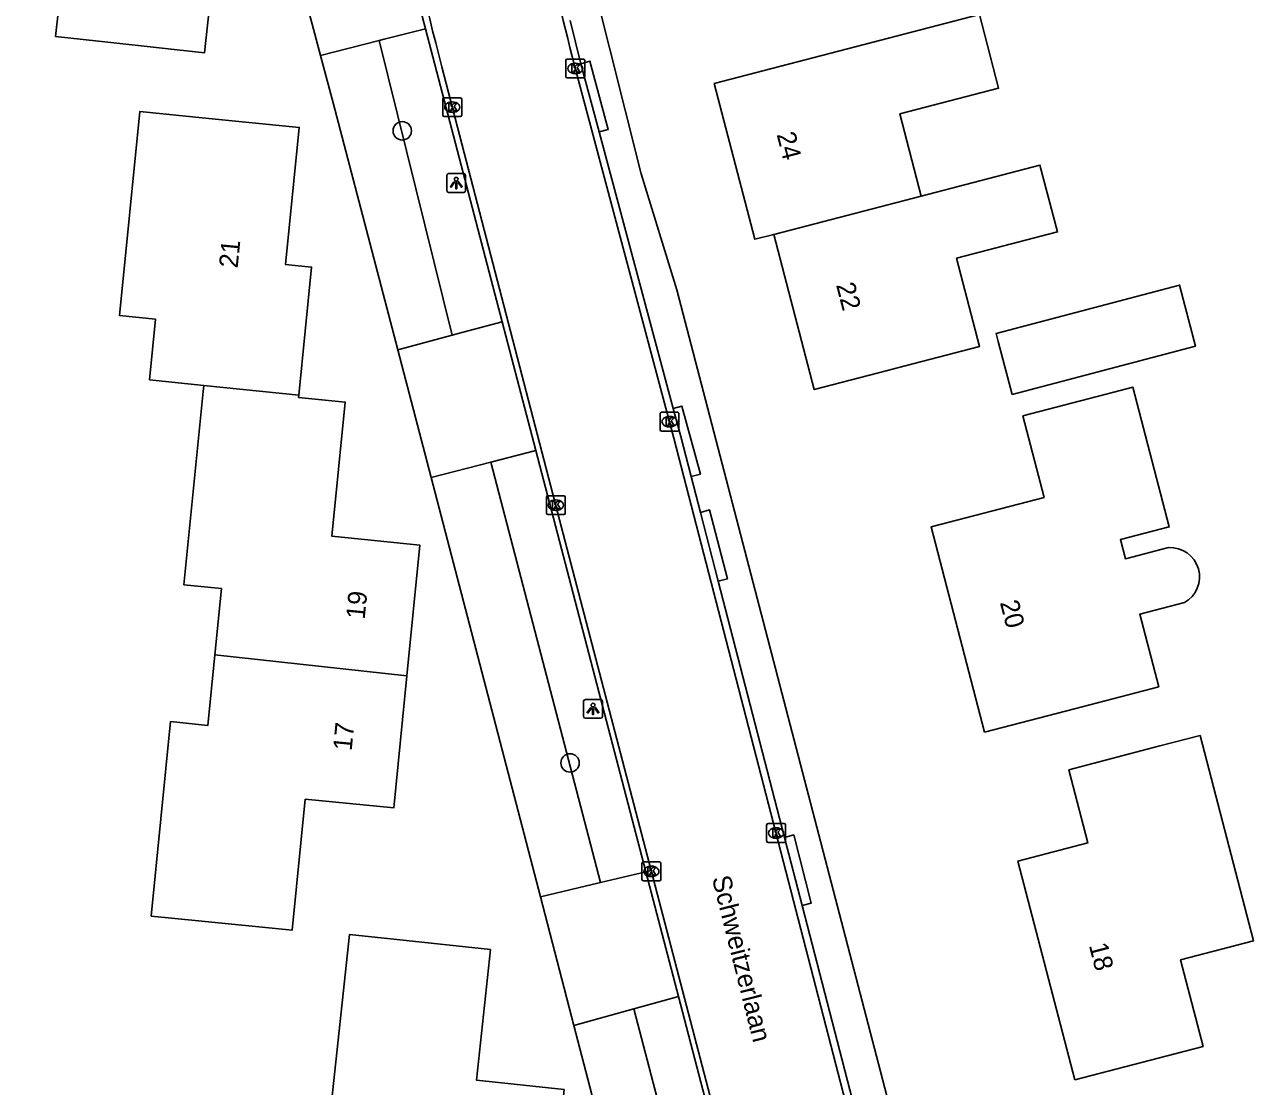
# Model space of a CAD drawing. Extents: x 162157 to 163165, y 378998 to 380775.
# Drawn here: x 162662.4 to 162727.7, y 380354.5 to 380410.9 of the extents above; entities that cross this region are included whole.
import ezdxf

# ---------------------------------------------------------------- set-up
doc = ezdxf.new("R2010")
doc.units = 0
for name, color, linetype in [('IMGEO_Berm_groen', 7, 'Continuous'), ('IMGEO_Boom', 7, 'Continuous'), ('IMGEO_Groenvoorziening', 7, 'Continuous'), ('IMGEO_Kolk', 7, 'Continuous'), ('IMGEO_Lichtpunt', 7, 'Continuous'), ('IMGEO_Openbare_ruimte_label', 7, 'Continuous'), ('IMGEO_Pand', 7, 'Continuous'), ('IMGEO_Pand_nummerreeks', 7, 'Continuous'), ('IMGEO_Rijbaan_lokaal_gesloten', 7, 'Continuous'), ('IMGEO_Rijbaan_lokaal_open', 7, 'Continuous'), ('IMGEO_Voetpad_open', 7, 'Continuous')]:
    doc.layers.add(name, color=color, linetype=linetype)

msp = doc.modelspace()

# ---------------------------------------------------------------- linework, layer by layer
at = {"layer": 'IMGEO_Berm_groen'}
for points in [[(162685.125, 380394.433), (162681.246, 380410.081)], [(162687.169, 380387.692), (162692.998, 380365.362)], [(162694.779, 380358.663), (162700.483, 380336.783)]]:
    msp.add_lwpolyline(points, dxfattribs=at)
at = {"layer": 'IMGEO_Boom'}
for centre in [(162682.467, 380405.285), (162691.382, 380371.718)]:
    msp.add_circle(centre, 0.489, dxfattribs=at)
at = {"layer": 'IMGEO_Groenvoorziening'}
for points in [[(162678.13, 380409.289), (162678.892, 380406.441), (162682.226, 380393.661)], [(162689.804, 380364.609), (162683.996, 380386.874)], [(162697.271, 380335.985), (162691.587, 380357.773)]]:
    msp.add_lwpolyline(points, dxfattribs=at)
at = {"layer": 'IMGEO_Kolk'}
for p, q in [((162691.161, 380408.173), (162691.161, 380409.025)), ((162691.236, 380409.099), (162692.088, 380409.099)), ((162691.649, 380408.879), (162691.674, 380408.879)), ((162692.162, 380409.025), (162692.162, 380408.173)), ((162692.088, 380408.099), (162691.236, 380408.099)), ((162691.672, 380408.319), (162691.647, 380408.319)), ((162684.625, 380406.118), (162684.625, 380406.97)), ((162684.7, 380407.044), (162685.552, 380407.044)), ((162685.113, 380406.824), (162685.138, 380406.824)), ((162685.626, 380406.97), (162685.626, 380406.118)), ((162685.552, 380406.044), (162684.7, 380406.044)), ((162685.136, 380406.264), (162685.111, 380406.264)), ((162696.244, 380390.34), (162697.096, 380390.34)), ((162696.169, 380389.414), (162696.169, 380390.266)), ((162696.657, 380390.12), (162696.682, 380390.12)), ((162697.17, 380390.266), (162697.17, 380389.414)), ((162697.096, 380389.34), (162696.244, 380389.34)), ((162696.68, 380389.56), (162696.655, 380389.56)), ((162690.126, 380384.981), (162690.126, 380385.833)), ((162690.201, 380385.907), (162691.053, 380385.907)), ((162691.127, 380385.833), (162691.127, 380384.981)), ((162690.637, 380385.127), (162690.612, 380385.127)), ((162690.614, 380385.687), (162690.639, 380385.687)), ((162691.053, 380384.907), (162690.201, 380384.907)), ((162701.827, 380367.57), (162701.827, 380368.422)), ((162701.902, 380368.496), (162702.754, 380368.496)), ((162702.315, 380368.276), (162702.34, 380368.276)), ((162702.828, 380368.422), (162702.828, 380367.57)), ((162702.754, 380367.496), (162701.902, 380367.496)), ((162702.338, 380367.716), (162702.313, 380367.716)), ((162695.202, 380365.531), (162695.202, 380366.383)), ((162695.277, 380366.457), (162696.129, 380366.457)), ((162695.69, 380366.237), (162695.715, 380366.237)), ((162696.203, 380366.383), (162696.203, 380365.531)), ((162695.713, 380365.677), (162695.688, 380365.677)), ((162696.129, 380365.457), (162695.277, 380365.457))]:
    msp.add_line(p, q, dxfattribs=at)
for points in [[(162691.161, 380408.173), (162691.161, 380409.025)], [(162691.236, 380409.099), (162692.088, 380409.099)], [(162691.482, 380408.799), (162691.605, 380408.799), (162691.605, 380408.648), (162691.735, 380408.799), (162691.899, 380408.799), (162691.753, 380408.648), (162691.906, 380408.399), (162691.754, 380408.399), (162691.669, 380408.563), (162691.605, 380408.496), (162691.605, 380408.399), (162691.482, 380408.399), (162691.482, 380408.799)], [(162692.162, 380409.025), (162692.162, 380408.173)], [(162692.088, 380408.099), (162691.236, 380408.099)], [(162684.625, 380406.118), (162684.625, 380406.97)], [(162684.7, 380407.044), (162685.552, 380407.044)], [(162684.946, 380406.744), (162685.069, 380406.744), (162685.069, 380406.593), (162685.199, 380406.744), (162685.363, 380406.744), (162685.217, 380406.593), (162685.37, 380406.344), (162685.218, 380406.344), (162685.133, 380406.508), (162685.069, 380406.441), (162685.069, 380406.344), (162684.946, 380406.344), (162684.946, 380406.744)], [(162685.626, 380406.97), (162685.626, 380406.118)], [(162685.552, 380406.044), (162684.7, 380406.044)], [(162696.244, 380390.34), (162697.096, 380390.34)], [(162696.169, 380389.414), (162696.169, 380390.266)], [(162696.49, 380390.04), (162696.613, 380390.04), (162696.613, 380389.889), (162696.743, 380390.04), (162696.907, 380390.04), (162696.761, 380389.889), (162696.914, 380389.64), (162696.762, 380389.64), (162696.677, 380389.804), (162696.613, 380389.737), (162696.613, 380389.64), (162696.49, 380389.64), (162696.49, 380390.04)], [(162697.17, 380390.266), (162697.17, 380389.414)], [(162697.096, 380389.34), (162696.244, 380389.34)], [(162690.126, 380384.981), (162690.126, 380385.833)], [(162690.201, 380385.907), (162691.053, 380385.907)], [(162691.127, 380385.833), (162691.127, 380384.981)], [(162690.447, 380385.607), (162690.57, 380385.607), (162690.57, 380385.456), (162690.7, 380385.607), (162690.864, 380385.607), (162690.718, 380385.456), (162690.871, 380385.207), (162690.719, 380385.207), (162690.634, 380385.371), (162690.57, 380385.304), (162690.57, 380385.207), (162690.447, 380385.207), (162690.447, 380385.607)], [(162691.053, 380384.907), (162690.201, 380384.907)], [(162701.827, 380367.57), (162701.827, 380368.422)], [(162701.902, 380368.496), (162702.754, 380368.496)], [(162702.148, 380368.196), (162702.271, 380368.196), (162702.271, 380368.045), (162702.401, 380368.196), (162702.565, 380368.196), (162702.419, 380368.045), (162702.572, 380367.796), (162702.42, 380367.796), (162702.335, 380367.96), (162702.271, 380367.893), (162702.271, 380367.796), (162702.148, 380367.796), (162702.148, 380368.196)], [(162702.828, 380368.422), (162702.828, 380367.57)], [(162702.754, 380367.496), (162701.902, 380367.496)], [(162695.202, 380365.531), (162695.202, 380366.383)], [(162695.277, 380366.457), (162696.129, 380366.457)], [(162695.523, 380366.157), (162695.646, 380366.157), (162695.646, 380366.006), (162695.776, 380366.157), (162695.94, 380366.157), (162695.794, 380366.006), (162695.947, 380365.757), (162695.795, 380365.757), (162695.71, 380365.921), (162695.646, 380365.854), (162695.646, 380365.757), (162695.523, 380365.757), (162695.523, 380366.157)], [(162696.203, 380366.383), (162696.203, 380365.531)], [(162696.129, 380365.457), (162695.277, 380365.457)]]:
    msp.add_lwpolyline(points, dxfattribs=at)
for centre, start, end in [((162691.238, 380409.023), 91.55205, 178.44795), ((162691.238, 380409.023), 91.55205, 178.44795), ((162692.086, 380409.023), 1.55205, 88.44795), ((162692.086, 380409.023), 1.55205, 88.44795), ((162691.238, 380408.175), 181.55205, 268.44795), ((162691.238, 380408.175), 181.55205, 268.44795), ((162692.086, 380408.175), 271.55205, 358.44795), ((162692.086, 380408.175), 271.55205, 358.44795), ((162684.702, 380406.968), 91.55205, 178.44795), ((162684.702, 380406.968), 91.55205, 178.44795), ((162685.55, 380406.968), 1.55205, 88.44795), ((162685.55, 380406.968), 1.55205, 88.44795), ((162684.702, 380406.12), 181.55205, 268.44795), ((162684.702, 380406.12), 181.55205, 268.44795), ((162685.55, 380406.12), 271.55205, 358.44795), ((162685.55, 380406.12), 271.55205, 358.44795), ((162696.246, 380390.264), 91.55205, 178.44795), ((162696.246, 380390.264), 91.55205, 178.44795), ((162697.094, 380390.264), 1.55205, 88.44795), ((162697.094, 380390.264), 1.55205, 88.44795), ((162696.246, 380389.416), 181.55205, 268.44795), ((162696.246, 380389.416), 181.55205, 268.44795), ((162697.094, 380389.416), 271.55205, 358.44795), ((162697.094, 380389.416), 271.55205, 358.44795), ((162690.203, 380385.831), 91.55205, 178.44795), ((162690.203, 380385.831), 91.55205, 178.44795), ((162691.051, 380385.831), 1.55205, 88.44795), ((162691.051, 380385.831), 1.55205, 88.44795), ((162690.203, 380384.983), 181.55205, 268.44795), ((162690.203, 380384.983), 181.55205, 268.44795), ((162691.051, 380384.983), 271.55205, 358.44795), ((162691.051, 380384.983), 271.55205, 358.44795), ((162701.904, 380368.42), 91.55205, 178.44795), ((162701.904, 380368.42), 91.55205, 178.44795), ((162702.752, 380368.42), 1.55205, 88.44795), ((162702.752, 380368.42), 1.55205, 88.44795), ((162701.904, 380367.572), 181.55205, 268.44795), ((162701.904, 380367.572), 181.55205, 268.44795), ((162702.752, 380367.572), 271.55205, 358.44795), ((162702.752, 380367.572), 271.55205, 358.44795), ((162695.279, 380366.381), 91.55205, 178.44795), ((162695.279, 380366.381), 91.55205, 178.44795), ((162696.127, 380366.381), 1.55205, 88.44795), ((162696.127, 380366.381), 1.55205, 88.44795), ((162695.279, 380365.533), 181.55205, 268.44795), ((162695.279, 380365.533), 181.55205, 268.44795), ((162696.127, 380365.533), 271.55205, 358.44795), ((162696.127, 380365.533), 271.55205, 358.44795)]:
    msp.add_arc(centre, 0.0765, start, end, dxfattribs=at)
for centre, major_axis, ratio, start_param, end_param in [((162691.648, 380408.599), (-0.387, 0.002), 0.722429, 4.712389, 7.853982), ((162691.673, 380408.599), (-0.39, 0.002), 0.717154, 1.570796, 4.712389), ((162685.112, 380406.544), (-0.387, 0.002), 0.722429, 4.712389, 7.853982), ((162685.137, 380406.544), (-0.39, 0.002), 0.717154, 1.570796, 4.712389), ((162696.656, 380389.84), (-0.387, 0.002), 0.722429, 4.712389, 7.853982), ((162696.681, 380389.84), (-0.39, 0.002), 0.717154, 1.570796, 4.712389), ((162690.613, 380385.407), (-0.387, 0.002), 0.722429, 4.712389, 7.853982), ((162690.638, 380385.407), (-0.39, 0.002), 0.717154, 1.570796, 4.712389), ((162702.314, 380367.996), (-0.387, 0.002), 0.722429, 4.712389, 7.853982), ((162702.339, 380367.996), (-0.39, 0.002), 0.717154, 1.570796, 4.712389), ((162695.689, 380365.957), (-0.387, 0.002), 0.722429, 4.712389, 7.853982), ((162695.714, 380365.957), (-0.39, 0.002), 0.717154, 1.570796, 4.712389)]:
    msp.add_ellipse(centre, major_axis=major_axis, ratio=ratio, start_param=start_param, end_param=end_param, dxfattribs=at)
at = {"layer": 'IMGEO_Lichtpunt'}
for p, q in [((162684.837, 380402.917), (162684.837, 380402.11)), ((162684.837, 380402.917), (162684.837, 380402.11)), ((162685.739, 380403.012), (162684.931, 380403.012)), ((162685.739, 380403.012), (162684.931, 380403.012)), ((162685.833, 380402.11), (162685.833, 380402.917)), ((162685.833, 380402.11), (162685.833, 380402.917)), ((162684.931, 380402.016), (162685.739, 380402.016)), ((162684.931, 380402.016), (162685.739, 380402.016)), ((162692.104, 380374.991), (162692.104, 380374.184)), ((162692.104, 380374.991), (162692.104, 380374.184)), ((162693.006, 380375.086), (162692.198, 380375.086)), ((162693.006, 380375.086), (162692.198, 380375.086)), ((162693.1, 380374.184), (162693.1, 380374.991)), ((162693.1, 380374.184), (162693.1, 380374.991)), ((162692.198, 380374.09), (162693.006, 380374.09)), ((162692.198, 380374.09), (162693.006, 380374.09))]:
    msp.add_line(p, q, dxfattribs=at)
for points in [[(162685.211, 380402.581), (162685.25, 380402.553), (162685.062, 380402.291), (162685.024, 380402.318), (162685.211, 380402.581)], [(162685.313, 380402.533), (162685.36, 380402.533), (162685.36, 380402.211), (162685.313, 380402.211), (162685.313, 380402.533)], [(162685.423, 380402.553), (162685.461, 380402.58), (162685.648, 380402.318), (162685.609, 380402.29), (162685.423, 380402.553)], [(162692.478, 380374.655), (162692.517, 380374.627), (162692.329, 380374.365), (162692.291, 380374.392), (162692.478, 380374.655)], [(162692.69, 380374.627), (162692.728, 380374.654), (162692.915, 380374.392), (162692.876, 380374.364), (162692.69, 380374.627)], [(162692.58, 380374.607), (162692.627, 380374.607), (162692.627, 380374.285), (162692.58, 380374.285), (162692.58, 380374.607)]]:
    msp.add_lwpolyline(points, dxfattribs=at)
for centre in [(162685.336, 380402.715), (162692.603, 380374.789)]:
    msp.add_circle(centre, 0.0994, dxfattribs=at)
for centre, start, end in [((162684.931, 380402.917), 90, 180), ((162684.931, 380402.917), 90, 180), ((162685.739, 380402.917), 0, 90), ((162685.739, 380402.917), 0, 90), ((162684.931, 380402.11), 180, 270), ((162684.931, 380402.11), 180, 270), ((162685.739, 380402.11), 270, 0), ((162685.739, 380402.11), 270, 360), ((162692.198, 380374.991), 90, 180), ((162692.198, 380374.991), 90, 180), ((162693.006, 380374.991), 0, 90), ((162693.006, 380374.991), 0, 90), ((162692.198, 380374.184), 180, 270), ((162692.198, 380374.184), 180, 270), ((162693.006, 380374.184), 270, 0), ((162693.006, 380374.184), 270, 360)]:
    msp.add_arc(centre, 0.0946, start, end, dxfattribs=at)
at = {"layer": 'IMGEO_Pand'}
for points in [[(162664.053, 380410.294), (162664.435, 380413.763), (162662.403, 380413.987), (162663.051, 380419.867), (162663.601, 380424.868), (162672.065, 380423.935), (162671.259, 380416.618), (162672.73, 380416.456), (162671.955, 380409.424), (162666.986, 380409.971), (162664.053, 380410.294)], [(162702.207, 380399.787), (162701.196, 380399.524), (162699.041, 380407.797), (162703.88, 380409.057), (162713.128, 380411.466), (162714.149, 380407.547), (162708.903, 380406.18), (162710.038, 380401.823)], [(162676.975, 380391.25), (162677.649, 380398.046), (162676.273, 380398.182), (162676.995, 380405.469), (162672.02, 380405.962), (162668.526, 380406.308), (162667.452, 380395.47), (162669.364, 380395.28), (162669.046, 380392.065), (162671.922, 380391.769)], [(162710.038, 380401.823), (162716.348, 380403.467), (162717.274, 380399.914), (162711.92, 380398.519), (162713.141, 380393.833), (162709.193, 380392.805), (162708.177, 380392.54), (162704.354, 380391.544), (162702.207, 380399.787)], [(162702.207, 380399.787), (162710.038, 380401.823)], [(162714.871, 380391.28), (162714.128, 380394.091), (162714.015, 380394.518), (162723.753, 380397.093), (162724.609, 380393.855), (162714.871, 380391.28)], [(162672.513, 380377.454), (162672.862, 380380.979), (162670.872, 380381.176), (162671.89, 380391.451), (162671.922, 380391.769)], [(162671.922, 380391.769), (162676.975, 380391.25)], [(162713.401, 380373.351), (162710.563, 380384.257), (162716.566, 380385.819), (162715.44, 380390.149), (162720.279, 380391.409), (162721.283, 380391.67), (162723.214, 380384.251), (162720.621, 380383.576), (162720.886, 380382.558), (162723.177, 380383.155)], [(162676.975, 380391.25), (162676.963, 380391.126), (162679.438, 380390.881), (162678.732, 380383.751), (162683.395, 380383.289), (162682.706, 380376.334)], [(162724.023, 380380.231), (162721.652, 380379.614), (162722.656, 380375.759), (162718.186, 380374.596), (162713.401, 380373.351)], [(162682.706, 380376.334), (162682.012, 380369.325), (162677.312, 380369.791), (162676.623, 380362.843), (162671.648, 380363.336), (162669.135, 380363.585), (162670.157, 380373.909), (162672.142, 380373.712), (162672.513, 380377.454)], [(162672.513, 380377.454), (162682.706, 380376.334)], [(162718.198, 380354.881), (162715.173, 380366.504), (162718.892, 380367.472), (162717.881, 380371.358), (162722.72, 380372.617), (162724.85, 380373.171), (162727.687, 380362.268), (162723.814, 380361.261), (162725.013, 380356.655), (162723.105, 380356.158), (162718.198, 380354.881)], [(162680.148, 380348.522), (162680.518, 380351.998), (162678.557, 380352.206), (162679.661, 380362.601), (162682.18, 380362.334), (162687.152, 380361.806), (162686.414, 380354.864), (162691.069, 380354.37), (162690.329, 380347.408)]]:
    msp.add_lwpolyline(points, dxfattribs=at)
msp.add_arc((162723.261, 380381.595), 1.562, 299.18383, 93.08962, dxfattribs=at)
at = {"layer": 'IMGEO_Rijbaan_lokaal_gesloten'}
for points in [[(162682.894, 380413.81), (162683.705, 380410.707)], [(162683.705, 380410.707), (162687.775, 380395.136)], [(162695.691, 380366.007), (162690.83, 380384.632), (162684.572, 380408.676)], [(162691.62, 380408.754), (162696.902, 380388.967), (162707.879, 380346.533)], [(162687.775, 380395.136), (162689.559, 380388.309)], [(162689.559, 380388.309), (162695.408, 380365.933)], [(162695.408, 380365.933), (162695.691, 380366.007)], [(162695.408, 380365.933), (162697.136, 380359.32)], [(162716.187, 380288.023), (162714.578, 380294.078), (162710.51, 380309.391), (162703.622, 380335.621), (162695.691, 380366.007)], [(162702.872, 380337.376), (162697.136, 380359.32)]]:
    msp.add_lwpolyline(points, dxfattribs=at)
for centre, radius, start, end in [((162845.64, 380450.967), 166.527, 187.46797, 194.71182), ((162875.43, 380455.958), 189.775, 189.6306, 194.40292)]:
    msp.add_arc(centre, radius, start, end, dxfattribs=at)
at = {"layer": 'IMGEO_Rijbaan_lokaal_open'}
for points in [[(162691.381, 380411.149), (162691.958, 380408.844)], [(162692.928, 380405.226), (162691.958, 380408.844)], [(162692.928, 380405.226), (162696.866, 380390.533)], [(162697.814, 380386.924), (162697.261, 380389.061), (162696.866, 380390.533)], [(162697.814, 380386.924), (162698.306, 380385.024)], [(162699.254, 380381.363), (162698.306, 380385.024)], [(162699.254, 380381.363), (162702.774, 380367.765)], [(162703.711, 380364.149), (162702.774, 380367.765)], [(162703.711, 380364.149), (162708.247, 380346.628)]]:
    msp.add_lwpolyline(points, dxfattribs=at)
at = {"layer": 'IMGEO_Voetpad_open'}
for points in [[(162723.095, 380296.969), (162697.063, 380396.837), (162695.162, 380403), (162692.636, 380413.099)], [(162677.305, 380412.375), (162678.13, 380409.289)], [(162681.246, 380410.081), (162681.513, 380410.149), (162683.705, 380410.707)], [(162678.13, 380409.289), (162681.246, 380410.081)], [(162691.958, 380408.844), (162692.436, 380408.991), (162693.407, 380405.352), (162692.928, 380405.226)], [(162687.775, 380395.136), (162685.709, 380394.588), (162685.125, 380394.433)], [(162685.125, 380394.433), (162682.226, 380393.661)], [(162682.226, 380393.661), (162683.996, 380386.874)], [(162696.866, 380390.533), (162697.329, 380390.658), (162698.305, 380387.056), (162697.814, 380386.924)], [(162683.996, 380386.874), (162687.169, 380387.692)], [(162687.169, 380387.692), (162689.559, 380388.309)], [(162698.306, 380385.024), (162698.798, 380385.151), (162699.745, 380381.49), (162699.254, 380381.363)], [(162702.774, 380367.765), (162703.263, 380367.891), (162704.199, 380364.275), (162703.711, 380364.149)], [(162692.998, 380365.362), (162695.408, 380365.933)], [(162692.998, 380365.362), (162689.804, 380364.609)], [(162691.587, 380357.773), (162689.804, 380364.609)], [(162697.136, 380359.32), (162694.779, 380358.663)], [(162691.587, 380357.773), (162694.779, 380358.663)]]:
    msp.add_lwpolyline(points, dxfattribs=at)

# ---------------------------------------------------------------- texts
at = {"layer": 'IMGEO_Openbare_ruimte_label'}
msp.add_text('Schweitzerlaan', height=1, rotation=284.1196, dxfattribs=at).set_placement((162698.911, 380365.605))
at = {"layer": 'IMGEO_Pand_nummerreeks'}
for s, rotation, p in [('24', 284.60029, (162702.349, 380405.096)), ('21', 84.33939, (162673.72, 380397.969)), ('22', 284.59908, (162705.51, 380397.103)), ('19', 84.34512, (162680.468, 380379.315)), ('20', 284.58622, (162714.213, 380380.235)), ('17', 84.34385, (162679.777, 380372.333)), ('18', 284.58816, (162718.939, 380362.036))]:
    msp.add_text(s, height=1, rotation=rotation, dxfattribs=at).set_placement(p)

doc.saveas('drawing.dxf')
